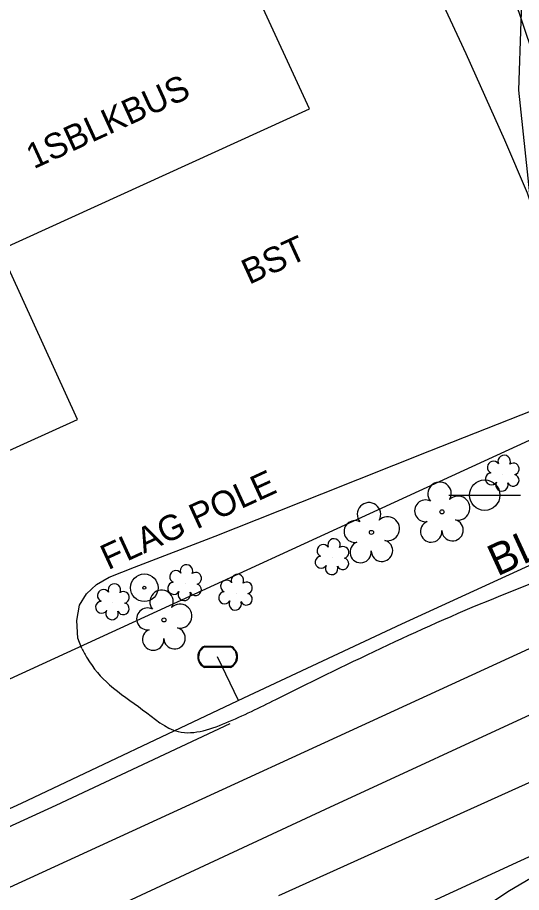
# Model space of a CAD drawing. Extents: x 553786 to 558838, y 502329 to 507342.
# Drawn here: x 555469.7 to 555549.6, y 503672.2 to 503810.9 of the extents above; entities that cross this region are included whole.
import ezdxf

# ---------------------------------------------------------------- set-up
doc = ezdxf.new("R2010")
doc.units = 0
for name, color, linetype in [('CTL Secondary Horizontal and Vertical Text', 7, 'Continuous'), ('Exist Building Text', 7, 'Continuous'), ('Exist Other Culture Located Object CELL', 7, 'Continuous'), ('Exist Other Culture Located Object Text', 7, 'Continuous'), ('Exist Roads EOP Text', 7, 'Continuous'), ('Exist Utilities Sanitary Sewer UG Line', 7, 'Continuous'), ('Exist Vegetation Hedge Row', 7, 'Continuous'), ('Exist Vegetation Shrub CELL', 7, 'Continuous'), ('Exist Vegetation Tree CELL', 7, 'Continuous'), ('Prop Drainage Structure Drop Inlet Grate 840 16 Label', 7, 'Continuous'), ('Prop Drainage Structure Headwall CELL', 7, 'Continuous'), ('Prop Drainage Structure Pipe Alternate 24in', 7, 'Continuous'), ('Prop Drainage Structure Pipe Alternate 36in', 7, 'Continuous'), ('Prop Drainage Structure Pipe RCP 15in Class III Label', 7, 'Continuous'), ('Prop Drainage Structure Pipe RCP 42in Class III Label', 7, 'Continuous'), ('Prop Drainage Structure Pipe RCP 48in Class III Label', 7, 'Continuous'), ('Prop Drainage Structure Plot Symbol 50 Scale', 7, 'Continuous'), ('Prop Erosion Rip Rap Pad Outlet for Jurisdictional Stream CELL', 7, 'Continuous'), ('Sheet Layout Plan Border', 7, 'Continuous')]:
    doc.layers.add(name, color=color, linetype=linetype)

# ---------------------------------------------------------------- blocks, each defined once
blk = doc.blocks.new('EXIST UTILITIES WATER METER')
at = {"layer": 'Prop Drainage Structure Drop Inlet Grate 840 16 Label'}
blk.add_line((0, 0), (0, 0), dxfattribs=at)
for points in [[(-0.0408, 0.034), (0.0408, 0.034)], [(-0.0408, 0.0312), (0.0408, 0.0312)], [(0.0408, -0.0312), (-0.0413, -0.0312)], [(0.0408, -0.034), (-0.0413, -0.034)]]:
    blk.add_lwpolyline(points, dxfattribs=at)
for centre, radius, start, end in [((-0.0261, -0.0001), 0.0371, 113.178, 245.9794), ((-0.0259, -0.0001), 0.0347, 115.3009, 243.7824), ((0.0259, 0), 0.0371, 293.6483, 66.3084), ((0.0261, 0), 0.0345, 295.1272, 64.8728)]:
    blk.add_arc(centre, radius, start, end, dxfattribs=at)

msp = doc.modelspace()

# ---------------------------------------------------------------- linework, layer by layer
at = {"layer": 'Exist Other Culture Located Object CELL'}
for radius in [2.18, 0.24]:
    msp.add_circle((555489.82, 503720.53), radius, dxfattribs=at)
at = {"layer": 'Exist Utilities Sanitary Sewer UG Line'}
msp.add_line((555478.54, 504022.87), (555570.8, 503747.32), dxfattribs=at)
at = {"layer": 'Exist Vegetation Hedge Row'}
msp.add_lwpolyline([(555511.15, 503671.76), (555556.84, 503692.34), (555606.58, 503714.75), (555635.06, 503728.4), (555650.86, 503735.77), (555652.27, 503734.32), (555651.25, 503731.68), (555648.31, 503727.56), (555634.54, 503720.39), (555605.47, 503703.39), (555578.78, 503690.29), (555563.29, 503681.6), (555547.49, 503672.33), (555521.39, 503654.81)], dxfattribs=at)
at = {"layer": 'Exist Vegetation Shrub CELL'}
for p, q in [((555546.67, 503738.51), (555546.67, 503738.51)), ((555519.67, 503725.27), (555519.67, 503725.27)), ((555496.29, 503721.15), (555496.29, 503721.15)), ((555504.36, 503719.64), (555504.36, 503719.64)), ((555484.84, 503718.13), (555484.84, 503718.13))]:
    msp.add_line(p, q, dxfattribs=at)
for centre, radius, start, end in [((555546.9, 503740.55), 0.99, 334.8391, 200.4717), ((555545.19, 503739.63), 0.968, 35.8908, 245.4216), ((555548.34, 503739.37), 0.929, 284.4567, 126.0861), ((555544.87, 503737.8), 0.955, 95.1099, 327.9534), ((555548.31, 503737.58), 0.937, 204.9913, 73.4601), ((555546.54, 503736.82), 0.984, 151.2797, 21.387), ((555518.18, 503726.4), 0.968, 35.8908, 245.4216), ((555519.9, 503727.31), 0.99, 334.8391, 200.4717), ((555521.34, 503726.14), 0.929, 284.4567, 126.0861), ((555517.87, 503724.57), 0.955, 95.1099, 327.9534), ((555521.3, 503724.34), 0.937, 204.9913, 73.4601), ((555494.81, 503722.28), 0.968, 35.8908, 245.4216), ((555496.52, 503723.19), 0.99, 334.8391, 200.4717), ((555497.96, 503722.02), 0.929, 284.4567, 126.0861), ((555519.54, 503723.59), 0.984, 151.2797, 21.387), ((555502.88, 503720.77), 0.968, 35.8908, 245.4216), ((555504.59, 503721.68), 0.99, 334.8391, 200.4717), ((555483.36, 503719.26), 0.968, 35.8908, 245.4216), ((555485.07, 503720.17), 0.99, 334.8391, 200.4717), ((555494.49, 503720.44), 0.955, 95.1099, 327.9534), ((555497.93, 503720.22), 0.937, 204.9913, 73.4601), ((555506.03, 503720.51), 0.929, 284.4567, 126.0861), ((555486.51, 503719), 0.929, 284.4567, 126.0861), ((555496.16, 503719.47), 0.984, 151.2797, 21.387), ((555502.56, 503718.94), 0.955, 95.1099, 327.9534), ((555506, 503718.72), 0.937, 204.9913, 73.4601), ((555483.04, 503717.43), 0.955, 95.1099, 327.9534), ((555486.48, 503717.2), 0.937, 204.9913, 73.4601), ((555504.23, 503717.96), 0.984, 151.2797, 21.387), ((555484.71, 503716.45), 0.984, 151.2797, 21.387)]:
    msp.add_arc(centre, radius, start, end, dxfattribs=at)
at = {"layer": 'Exist Vegetation Tree CELL'}
for p, q in [((555537.02, 503732.56), (555537.02, 503732.56)), ((555525.84, 503729.3), (555525.84, 503729.3)), ((555492.93, 503715.43), (555492.93, 503715.43))]:
    msp.add_line(p, q, dxfattribs=at)
for centre in [(555537.02, 503732.56), (555525.84, 503729.3), (555492.93, 503715.43)]:
    msp.add_circle(centre, 0.326, dxfattribs=at)
for centre, radius, start, end in [((555536.64, 503735.44), 1.86, 330.1651, 219.7134), ((555525.45, 503732.17), 1.86, 330.1651, 219.7134), ((555534.42, 503732.72), 1.73, 62.6636, 279.3457), ((555539.57, 503733.15), 1.9, 257.1011, 134.1999), ((555528.39, 503729.89), 1.9, 257.1011, 134.1999), ((555538.7, 503729.66), 1.7, 181.2822, 74.56), ((555523.23, 503729.45), 1.73, 62.6636, 279.3457), ((555535.32, 503729.44), 1.69, 111.5671, 6.231), ((555524.13, 503726.18), 1.69, 111.5671, 6.231), ((555527.51, 503726.4), 1.7, 181.2822, 74.56), ((555492.55, 503718.3), 1.86, 330.1651, 219.7134), ((555495.48, 503716.02), 1.9, 257.1011, 134.1999), ((555490.33, 503715.59), 1.73, 62.6636, 279.3457), ((555491.23, 503712.31), 1.69, 111.5671, 6.231), ((555494.61, 503712.53), 1.7, 181.2822, 74.56)]:
    msp.add_arc(centre, radius, start, end, dxfattribs=at)
at = {"layer": 'Prop Drainage Structure Headwall CELL'}
msp.add_lwpolyline([(555446.62, 503672.67), (555475.85, 503686.07), (555503.44, 503699.02)], dxfattribs=at)
at = {"layer": 'Prop Drainage Structure Pipe Alternate 24in'}
msp.add_line((555504.73, 503702.63), (555501.45, 503709.59), dxfattribs=at)
for points in [[(555425.86, 504224.7), (555428.87, 504213.11), (555437.48, 504180.87), (555443.86, 504161.62), (555449.94, 504139.06), (555455.37, 504118.93), (555462.09, 504098.48), (555472.75, 504066.14), (555481.58, 504035.23), (555486.66, 504014.25), (555493.86, 503987.55), (555500.4, 503962.25), (555506.61, 503944.04), (555513.8, 503922.45), (555526.9, 503890.29), (555537.86, 503859.06), (555549.89, 503821.22), (555549.16, 503799.4), (555550.9, 503782.96), (555554.95, 503765.26), (555558.46, 503752.22), (555561.63, 503739.32), (555563.86, 503731.68)], [(555038.28, 503488.21), (555063.11, 503499.36), (555090.15, 503511.94), (555118.87, 503525.21), (555147.79, 503538.27), (555175.99, 503551.26), (555199.72, 503562.56), (555276.73, 503597.67), (555315.89, 503615.63), (555383.47, 503646.32), (555424.4, 503665.42), (555470.34, 503686.37), (555505.6, 503703.05), (555530.68, 503714.8), (555564.23, 503730.2), (555569.6, 503732.37), (555604.21, 503748.66), (555633.02, 503762.57), (555648.95, 503769.52), (555673.21, 503781.58), (555780.57, 503829.86), (555811.64, 503844.64), (555846.43, 503859.88)]]:
    msp.add_lwpolyline(points, dxfattribs=at)
at = {"layer": 'Prop Drainage Structure Pipe Alternate 36in'}
msp.add_lwpolyline([(555013.14, 503453.61), (555050.11, 503470.64), (555087.66, 503487.66), (555124.29, 503504.45), (555162.59, 503522.06), (555199.45, 503538.72), (555237.32, 503556.01), (555271.65, 503571.85), (555308.24, 503588.61), (555345.24, 503605.66), (555379.19, 503621.08), (555413.67, 503637.07), (555448.27, 503652.7), (555483.26, 503668.98), (555518.57, 503685.42), (555553.83, 503701.7), (555590.74, 503719.25), (555626.32, 503735.72), (555662.09, 503752.03), (555696.51, 503767.8), (555727.95, 503782.32)], dxfattribs=at)
msp.add_spline([(555479.92, 503710.91), (555480.77, 503709.34), (555484.3, 503705.15), (555489.55, 503701.2), (555495.21, 503697.72), (555503.22, 503699.31), (555511.18, 503703.06), (555546.36, 503719.29), (555560.77, 503725.88), (555569.95, 503733.74), (555575.44, 503741.84), (555576.7, 503751.24), (555575.02, 503758.57), (555574.11, 503762.06)], degree=3, dxfattribs=at)
at = {"layer": 'Prop Drainage Structure Pipe RCP 15in Class III Label'}
for p, q in [((554666.54, 503271.65), (556141.94, 503949.43)), ((554668.73, 503338.69), (555571.81, 503753.55))]:
    msp.add_line(p, q, dxfattribs=at)
at = {"layer": 'Prop Drainage Structure Pipe RCP 42in Class III Label'}
msp.add_lwpolyline([(555462.17, 503739.48), (555479.21, 503747.18), (555466.95, 503774.11)], dxfattribs=at)
at = {"layer": 'Prop Drainage Structure Pipe RCP 48in Class III Label'}
for p, q in [((555538.12, 503735.21), (555549.46, 503735.21)), ((555543.8, 503735.21), (555543.8, 503735.21))]:
    msp.add_line(p, q, dxfattribs=at)
msp.add_circle((555543.8, 503735.21), 2.41, dxfattribs=at)
at = {"layer": 'Prop Drainage Structure Plot Symbol 50 Scale'}
msp.add_lwpolyline([(555479.92, 503710.91), (555479.3, 503712.56), (555479.14, 503715.32), (555479.55, 503717.75), (555480.64, 503719.54), (555482.23, 503721.04), (555484.24, 503722.21), (555488.28, 503723.78), (555501.05, 503728.73), (555517.98, 503735.44), (555535.09, 503742.24), (555560.31, 503752.16), (555555.16, 503769.66), (555550.57, 503783.08), (555547, 503791.51), (555540.86, 503805.16), (555531.29, 503825.77)], dxfattribs=at)
at = {"layer": 'Prop Erosion Rip Rap Pad Outlet for Jurisdictional Stream CELL'}
msp.add_lwpolyline([(555399.3, 503743.28), (555516.02, 503796.47), (555498.79, 503833.82), (555381.91, 503780.6)], close=True, dxfattribs=at)
at = {"layer": 'Sheet Layout Plan Border'}
msp.add_line((554611.86, 503279.55), (556129.41, 503976.69), dxfattribs=at)

# ---------------------------------------------------------------- block references
at = {"layer": 'Prop Drainage Structure Drop Inlet Grate 840 16 Label', "xscale": 50, "yscale": 50}
msp.add_blockref('EXIST UTILITIES WATER METER', (555501.45, 503709.59), dxfattribs=at)

# ---------------------------------------------------------------- texts
at = {"layer": 'CTL Secondary Horizontal and Vertical Text'}
msp.add_text('BL-2', height=5, rotation=24.6734, dxfattribs=at).set_placement((555545.79, 503722.28))
at = {"layer": 'Exist Building Text'}
msp.add_text('1SBLKBUS', height=4, rotation=24.6734, dxfattribs=at).set_placement((555472.28, 503786.86))
at = {"layer": 'Exist Other Culture Located Object Text'}
msp.add_text('FLAG POLE', height=4, rotation=24.6734, dxfattribs=at).set_placement((555484.07, 503723.3))
at = {"layer": 'Exist Roads EOP Text'}
msp.add_text('BST', height=4, rotation=24.6734, dxfattribs=at).set_placement((555506.44, 503768.54))

doc.saveas('drawing.dxf')
